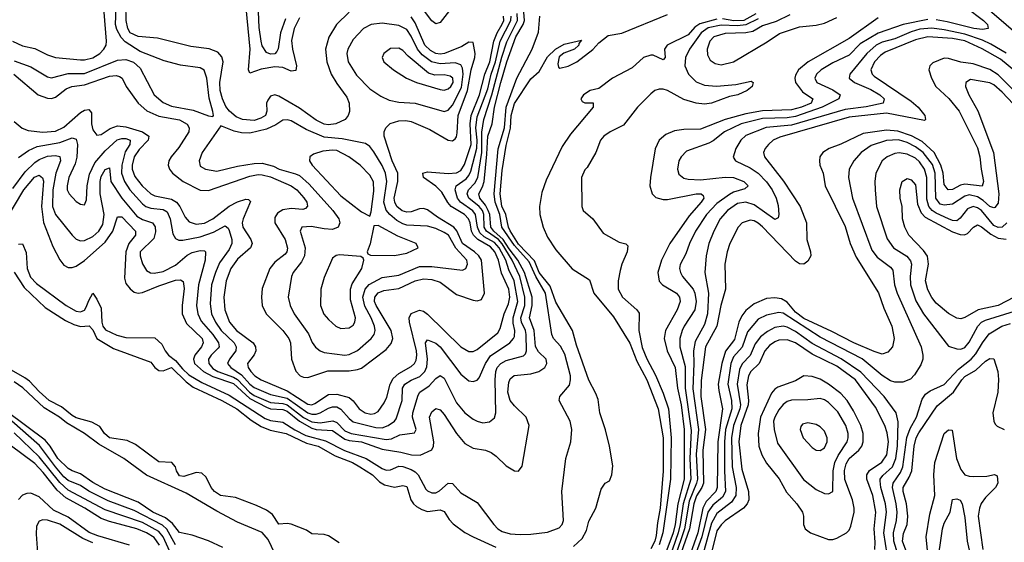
# Model space of a CAD drawing. Header units: inches. Extents: x 990535 to 1117859, y 769386 to 892122.
# Tile 427 of 656: x 1100396 to 1105160, y 796484 to 799013. Entities that reach past the tile are written whole.
import ezdxf

# ---------------------------------------------------------------- set-up
doc = ezdxf.new("R2010")
doc.units = ezdxf.units.IN
doc.header["$MEASUREMENT"] = 0
doc.layers.add('B1709', color=7, linetype='Continuous')

msp = doc.modelspace()

# ---------------------------------------------------------------- linework, layer by layer
at = {"layer": 'B1709', "color": 5}
for points, elevation in [([(1105177.5, 799602.5), (1105143.8, 799576.3), (1105124.7, 799550), (1105119.4, 799530), (1105138.2, 799470), (1105137.3, 799450), (1105123.8, 799430), (1105077.1, 799402.9), (1105056.3, 799383.7), (1104993.9, 799210), (1104990.8, 799190), (1105001.5, 799150), (1105030.6, 799110.6), (1105308.7, 798870)], 2660), ([(1100361.7, 798910), (1100410, 798886.8), (1100470, 798874.2), (1100530, 798843.8), (1100570, 798831.1), (1100690, 798818.5), (1100710, 798818.6), (1100750, 798828.8), (1100783.8, 798850), (1100803.9, 798870), (1100815, 798890), (1100816.4, 798910), (1100804.5, 799050), (1100782.6, 799130), (1100773.3, 799213.3), (1100767.7, 799227.7), (1100757.2, 799237.2), (1100750, 799240.9), (1100730, 799233.6), (1100683.6, 799196.4), (1100658, 799182), (1100530, 799142.7), (1100430, 799138.6), (1100296.7, 799143.3)], 2760), ([(1101990, 799049.3), (1101928.8, 798990), (1101891.7, 798928.3), (1101876.5, 798870), (1101882.6, 798810), (1101904, 798750), (1101930, 798704), (1101978.9, 798638.9), (1101990.7, 798610), (1101991.7, 798568.3), (1101986.1, 798550), (1101971, 798530), (1101925.3, 798510), (1101890, 798505.2), (1101870, 798507.8), (1101830, 798527.6), (1101750, 798585.9), (1101650, 798643), (1101630, 798649.9), (1101610, 798643.4), (1101596.3, 798623.7), (1101590.8, 798609.2), (1101591.6, 798570), (1101585, 798550), (1101563.7, 798536.3), (1101530, 798526), (1101473.7, 798530), (1101443.1, 798543.1), (1101410.7, 798570), (1101394, 798594), (1101377.9, 798630), (1101366.9, 798670), (1101363.9, 798710), (1101380.1, 798810), (1101374, 798834), (1101355.4, 798855.4), (1101312.3, 798872.3), (1101223.7, 798883.7), (1101063.4, 798923.4), (1100970, 798932.4), (1100931.2, 798950), (1100919, 798970), (1100911.3, 799010), (1100910.6, 799090)], 2720), ([(1101682.2, 799017.8), (1101658.8, 798950), (1101647.4, 798872.6), (1101640.8, 798859.2), (1101630, 798848.1), (1101610, 798846.6), (1101590, 798854.4), (1101570, 798887.1), (1101564.6, 798910), (1101555.7, 798975.7), (1101548.2, 799130)], 2660), ([(1102487.4, 799072.6), (1102430, 798999.9), (1102410, 798994.1), (1102390, 799008.6), (1102310, 799115.5)], 2680), ([(1100330, 798046.2), (1100416.7, 798190), (1100468, 798252), (1100490, 798260.5), (1100507.4, 798247.4), (1100511.4, 798231.4), (1100501.4, 798110), (1100511.8, 798031.8), (1100556.4, 797916.4), (1100590, 797851.3), (1100610, 797825.9), (1100630, 797813.9), (1100650, 797813.3), (1100670, 797819.9), (1100710, 797847.8), (1100810, 797936.5), (1100846.8, 797990), (1100870, 798058.5), (1100890, 798059.1), (1100957.2, 797990), (1100956.6, 797970), (1100924.5, 797930), (1100909.2, 797890), (1100902.9, 797762.9), (1100910, 797736.5), (1100930, 797711.6), (1100950, 797695.5), (1100970, 797689.6), (1100990, 797692.8), (1101070, 797725.9), (1101150, 797752.1), (1101174.7, 797754.7), (1101186.9, 797746.9), (1101191.7, 797711.7), (1101182.1, 797630), (1101182.2, 797590), (1101203.2, 797543.2), (1101279.3, 797470), (1101284.5, 797450), (1101276.6, 797430), (1101244.2, 797390), (1101236.5, 797370), (1101241.8, 797350), (1101286.3, 797310), (1101330, 797285.8), (1101430, 797253.2), (1101510, 797179.7), (1101590, 797137.6), (1101610, 797129.9), (1101670, 797127.3), (1101690, 797119.1), (1101749.6, 797070), (1101810, 797036), (1101830, 797030.2), (1101910, 797025.9), (1101970, 796984.1), (1101990, 796977), (1102050.9, 796970.9), (1102150, 796934.9), (1102241.1, 796921.1), (1102292.2, 796907.8), (1102334.4, 796905.6), (1102390, 796932.4), (1102398.5, 796950), (1102400.1, 796970), (1102379.6, 797090), (1102390, 797115), (1102410, 797131.1), (1102430, 797125.5), (1102450, 797102.7), (1102509.1, 797010), (1102550, 796963), (1102590, 796940.1), (1102650, 796929.5), (1102678, 796918), (1102701.7, 796901.7), (1102750, 796853.8), (1102790, 796830.3), (1102810, 796828.5), (1102827.2, 796852.8), (1102861.9, 797050), (1102847.6, 797090), (1102790, 797144.3), (1102769.5, 797170), (1102758.9, 797210), (1102762.9, 797257.1), (1102770, 797275.2), (1102788.6, 797291.4), (1102870, 797299.7), (1102908.7, 797310), (1102936.4, 797330), (1102947, 797350), (1102943.2, 797370), (1102906.5, 797406.5), (1102891.2, 797431.2), (1102886.3, 797510), (1102862.8, 797570), (1102875.7, 797630), (1102876.6, 797670), (1102838.4, 797790), (1102806.2, 797850), (1102764.2, 797904.2), (1102735.8, 797950), (1102690.7, 797990), (1102675.9, 798010), (1102670.5, 798070), (1102663.7, 798090), (1102650, 798115.8), (1102622.4, 798150), (1102617.7, 798170), (1102635.6, 798204.4), (1102643.1, 798230), (1102657.3, 798362.7), (1102660.8, 798450), (1102682, 798510), (1102693.8, 798590), (1102723.8, 798710), (1102753, 798810), (1102797.5, 798930), (1102832.2, 798990), (1102838.2, 799010), (1102835.8, 799050)], 2620), ([(1100363.3, 798196.7), (1100423.2, 798276.8), (1100470, 798322.9), (1100490, 798337.1), (1100530, 798353), (1100570, 798355.5), (1100590, 798350.6), (1100594.1, 798330), (1100571.7, 798270), (1100557.1, 798190), (1100555.6, 798110), (1100570, 798071), (1100650, 797971.1), (1100670, 797951.8), (1100690, 797943.5), (1100710, 797944.7), (1100750, 797963.7), (1100778.5, 797990), (1100798.3, 798021.7), (1100805.4, 798070), (1100785.6, 798170), (1100785, 798230), (1100790, 798253.8), (1100810, 798288.4), (1100830, 798296.9), (1100838, 798230), (1100890.2, 798150.2), (1100963, 798063), (1100990, 798046.6), (1101038.2, 798030), (1101051.7, 798011.7), (1101054, 797986), (1101045.2, 797954.8), (1100979.8, 797890), (1100978.5, 797870), (1100990, 797832.2), (1101010, 797800.2), (1101028.8, 797788.8), (1101047, 797787), (1101090, 797795.1), (1101150, 797825.5), (1101206.3, 797873.7), (1101230, 797887.3), (1101270, 797896.5), (1101290, 797894.6), (1101295.5, 797890), (1101293.8, 797850), (1101261.2, 797730), (1101251.8, 797630), (1101257.9, 797590), (1101274, 797554), (1101330.3, 797490), (1101357.9, 797450), (1101360.7, 797430), (1101356.9, 797423.1), (1101322.9, 797390), (1101310.4, 797370), (1101310.8, 797350), (1101330, 797324.9), (1101354.2, 797310), (1101430, 797284.1), (1101450, 797272.8), (1101507.5, 797210), (1101530, 797195.3), (1101610, 797160.6), (1101670, 797156), (1101690, 797148.8), (1101770, 797087.8), (1101810, 797066.7), (1101850, 797062.4), (1101912, 797072), (1101930, 797063.9), (1101970, 797024.3), (1102000.2, 797010), (1102170, 796981.5), (1102194.5, 796985.5), (1102235.9, 797004.1), (1102306.1, 797013.9), (1102314.5, 797030), (1102296.7, 797090), (1102298, 797110), (1102323.7, 797196.3), (1102331.7, 797210), (1102377.8, 797242.2), (1102410, 797276.6), (1102430, 797291), (1102450, 797278.2), (1102510, 797159.7), (1102550, 797110.1), (1102590, 797079.8), (1102610, 797070.2), (1102637, 797063), (1102670, 797067.2), (1102693.4, 797086.6), (1102699.5, 797110), (1102696.2, 797270), (1102699.8, 797310), (1102706.5, 797330), (1102724.6, 797350), (1102750, 797363.9), (1102833.7, 797386.3), (1102843.6, 797396.4), (1102847.7, 797410), (1102847.3, 797490), (1102843.6, 797510), (1102824.1, 797550), (1102821.3, 797570), (1102840.2, 797630), (1102840.7, 797670), (1102816.6, 797770), (1102778.5, 797850), (1102730, 797929), (1102712.2, 797950), (1102654.3, 797990), (1102644.3, 798010), (1102642, 798070), (1102635, 798090), (1102619.3, 798110), (1102569.4, 798150), (1102561.5, 798170), (1102568.3, 798190), (1102598.4, 798221.6), (1102612.6, 798250), (1102632.7, 798370), (1102631.6, 798468.4), (1102642, 798530), (1102680.8, 798650), (1102728.6, 798831.4), (1102753.5, 798906.5), (1102804.7, 799010), (1102803.5, 799043.5)], 2640), ([(1100370, 798814.6), (1100450, 798785.1), (1100530, 798736.1), (1100550, 798732.1), (1100630, 798753.5), (1100710, 798752.2), (1100870, 798817.8), (1100910, 798821.2), (1100947.1, 798807.1), (1100979.4, 798779.4), (1101046.6, 798650), (1101090, 798612.4), (1101130, 798594.9), (1101236.1, 798576.1), (1101310, 798547.5), (1101330, 798544.4), (1101333.5, 798550), (1101330.7, 798569.3), (1101313.1, 798633.1), (1101302.5, 798730), (1101289.1, 798769.1), (1101270, 798780.4), (1101173.9, 798793.9), (1101094.6, 798814.6), (1100979.6, 798859.6), (1100906.5, 798906.5), (1100887.6, 798927.6), (1100866.1, 798966.1), (1100860.2, 798990), (1100863.5, 799070)], 2740), ([(1101750, 799022.1), (1101724.4, 798970), (1101712, 798912), (1101716.1, 798870), (1101734.9, 798790), (1101732.6, 798767.4), (1101710, 798764.5), (1101670, 798782.1), (1101630, 798784.8), (1101565.4, 798774.6), (1101510, 798754.2), (1101502.7, 798770), (1101511.7, 798870), (1101492.1, 799070)], 2680), ([(1103076.1, 796463.9), (1103117.8, 796502.2), (1103138, 796542), (1103150, 796586), (1103183.7, 796650), (1103210, 796742), (1103228.9, 796771.1), (1103250, 796782), (1103261.2, 796810), (1103266, 796854), (1103250, 796948.7), (1103230, 797029), (1103203.5, 797110), (1103194.7, 797174.7), (1103184.7, 797204.7), (1103150, 797269), (1103090, 797439), (1103070.9, 797510), (1102990, 797646.5), (1102963.6, 797723.6), (1102910, 797789.9), (1102887, 797847), (1102810, 797926.8), (1102770, 797991.9), (1102760.8, 798010), (1102749.1, 798070), (1102729.4, 798110.6), (1102721.2, 798170), (1102730, 798283.1), (1102750, 798403.9), (1102771.7, 798488.3), (1102774.1, 798550), (1102790, 798607.3), (1102870, 798726.7), (1102910, 798763), (1102950, 798833.8), (1102988.7, 798870), (1103030, 798894.4), (1103114, 798914), (1103101.6, 798898.4), (1103101.6, 798890), (1103080.4, 798870), (1103029, 798851), (1103006.4, 798833.6), (1103000.3, 798800.3), (1103003.7, 798783.7), (1103010, 798778.3), (1103050, 798788.4), (1103091.6, 798810), (1103170, 798868.3), (1103198.5, 798901.5), (1103243, 798937), (1103310, 798948.3), (1103530, 799038.9)], 2560), ([(1104122.8, 799037.2), (1104055.9, 799004.1), (1103990, 798984.3), (1103943.7, 798956.3), (1103910, 798949.6), (1103810, 798946.6), (1103755.4, 798930), (1103735.8, 798910), (1103722.1, 798870), (1103723.7, 798843.7), (1103737.9, 798817.9), (1103761.5, 798801.5), (1103790, 798795.4), (1103850, 798808.7), (1104013.6, 798906.4), (1104072.8, 798947.2), (1104170, 798978.9), (1104250, 798986.8), (1104290, 798997.2), (1104350, 799024.6)], 2620), ([(1103958.7, 799041.3), (1103900.2, 799010), (1103852, 799008), (1103796.9, 799016.9)], 2560), ([(1104973.8, 799073.8), (1105059.8, 799010), (1105079.2, 798990), (1105081.7, 798970), (1105054.5, 798965.5), (1105013.6, 798970), (1104883.7, 799003.7), (1104830, 799013.4)], 2640), ([(1100367.9, 798750), (1100485.5, 798650), (1100530, 798632.9), (1100550, 798632.5), (1100570, 798639.1), (1100621.1, 798678.9), (1100649.2, 798690.8), (1100710, 798697.5), (1100830, 798739.6), (1100862.5, 798742.5), (1100878.7, 798738.7), (1100891.6, 798730), (1100912.1, 798690), (1100969.6, 798610), (1101012, 798572), (1101070, 798546.6), (1101170, 798528.2), (1101207.2, 798507.2), (1101215.7, 798490), (1101213.9, 798470), (1101165.8, 798394.2), (1101129.5, 798350), (1101117.5, 798330), (1101115.1, 798310), (1101121.4, 798290), (1101136, 798270), (1101187.6, 798230), (1101270, 798188.9), (1101310, 798186.3), (1101510, 798256.5), (1101550, 798264.4), (1101570, 798263), (1101610, 798252.5), (1101709.2, 798209.2), (1101736.8, 798190), (1101771.8, 798151.8), (1101785.6, 798130), (1101789.4, 798110.6), (1101779.8, 798100.2), (1101765.7, 798094.3), (1101710, 798099.2), (1101670, 798093), (1101643.2, 798076.8), (1101630, 798055.4), (1101630.1, 798030), (1101681.1, 797950), (1101692.8, 797907.2), (1101689.6, 797890), (1101681.2, 797878.8), (1101630, 797840.4), (1101607.2, 797810), (1101570, 797712.3), (1101566.1, 797670), (1101569.6, 797629.6), (1101588.8, 797590), (1101669.2, 797509.2), (1101698.9, 797470), (1101706.2, 797450), (1101711.5, 797370), (1101732.6, 797312.6), (1101753.6, 797290), (1101770, 797282.9), (1101790, 797282.4), (1101886.4, 797313.6), (1101990, 797314.1), (1102030, 797319.9), (1102050, 797327.4), (1102170, 797417.1), (1102194.4, 797445.6), (1102202.5, 797470), (1102193.9, 797510), (1102121.2, 797630), (1102113.8, 797650), (1102114.5, 797670), (1102130, 797691.2), (1102157.8, 797702.2), (1102230, 797713.2), (1102310.2, 797749.8), (1102350, 797759.9), (1102390, 797755.5), (1102430, 797743.5), (1102510, 797684.1), (1102590, 797655.9), (1102610, 797652.2), (1102630, 797659.7), (1102644.7, 797690), (1102630, 797850), (1102618.1, 797870), (1102596.6, 797890), (1102538.3, 797930), (1102512, 797992), (1102497.1, 798010), (1102417.4, 798057.4), (1102370, 798092.6), (1102350, 798099.3), (1102330, 798097.5), (1102290, 798083.6), (1102270, 798081.4), (1102247.6, 798087.6), (1102221, 798110), (1102210.6, 798130), (1102208.2, 798150), (1102225.7, 798230), (1102226.6, 798270), (1102198.8, 798330), (1102159.8, 798450), (1102160.1, 798470), (1102167.5, 798490), (1102189, 798511), (1102230, 798523.9), (1102264.9, 798524.9), (1102290, 798520.1), (1102381.3, 798481.3), (1102470, 798430.1), (1102490, 798426.9), (1102502.9, 798437.1), (1102510, 798445.8), (1102513.6, 798466.4), (1102518, 798550), (1102563, 798670), (1102580.7, 798770), (1102599.2, 798830), (1102599.9, 798850), (1102590, 798902.7), (1102570, 798904.7), (1102535.8, 798884.2), (1102451.1, 798850), (1102430, 798846.7), (1102410, 798849.5), (1102383.8, 798863.8), (1102357.1, 798890), (1102310, 798998.9), (1102290, 799026.5)], 2720), ([(1100370, 798520.8), (1100408.6, 798488.6), (1100437.4, 798477.4), (1100508.4, 798468.4), (1100570, 798473.2), (1100610, 798493.5), (1100690, 798564.4), (1100710, 798575.3), (1100730, 798578.7), (1100743, 798563), (1100744.4, 798510), (1100750, 798480.3), (1100770, 798455.2), (1100790, 798457.2), (1100833.5, 798486.5), (1100870, 798499.9), (1100910, 798494.7), (1100990.1, 798470), (1101020.3, 798450), (1101017.3, 798430), (1100974.2, 798385.8), (1100950.9, 798350), (1100941, 798310), (1100941, 798290), (1100953.7, 798253.7), (1100989.4, 798209.4), (1101030.8, 798170.8), (1101050, 798160.7), (1101130, 798144.2), (1101154.2, 798130), (1101171.4, 798110), (1101197.1, 798057.1), (1101215.7, 798035.7), (1101250, 798023.4), (1101290, 798029.1), (1101330, 798050.4), (1101409.8, 798110.2), (1101450, 798131.4), (1101490, 798145.3), (1101503.1, 798143.1), (1101513, 798133), (1101477, 798050), (1101473.5, 798030), (1101476.6, 798010), (1101515.1, 797950), (1101521.1, 797930), (1101512.8, 797910), (1101450, 797854.7), (1101417.2, 797810), (1101394.7, 797750), (1101384.3, 797670), (1101389.4, 797610), (1101411.3, 797550), (1101445.9, 797510), (1101526.7, 797450), (1101537.8, 797430), (1101538.5, 797410), (1101530, 797390.9), (1101498.4, 797350), (1101502.1, 797330), (1101515.4, 797310), (1101533.8, 797290), (1101564.3, 797270), (1101690, 797217.5), (1101790, 797152), (1101810, 797150.1), (1101824, 797156), (1101890, 797199), (1101930, 797201.6), (1101990, 797185.1), (1102009.3, 797169.3), (1102038.7, 797130), (1102068.3, 797110), (1102094.9, 797105.1), (1102113, 797107), (1102130, 797117.7), (1102160.4, 797159.6), (1102172.8, 797187.2), (1102189.6, 797250), (1102203.7, 797276.3), (1102230, 797301.1), (1102290, 797335.1), (1102306.7, 797350), (1102314.7, 797365.3), (1102318.5, 797390), (1102316.1, 797410), (1102282, 797550), (1102281.3, 797570), (1102290, 797592), (1102330, 797607.7), (1102350, 797603.4), (1102370, 797588.9), (1102530, 797430.7), (1102570, 797408.2), (1102590, 797407), (1102610, 797416.8), (1102710, 797498.5), (1102721.2, 797518.8), (1102739.6, 797590), (1102761.5, 797638.5), (1102767.6, 797670), (1102762.2, 797710), (1102727, 797787), (1102713.5, 797850), (1102695.8, 797890), (1102674.6, 797914.6), (1102613.6, 797950), (1102591.4, 797970), (1102582.1, 797990), (1102575.4, 798030), (1102567.1, 798050), (1102548.1, 798070), (1102484, 798110), (1102468.3, 798128.3), (1102439.2, 798179.2), (1102410, 798207.4), (1102350, 798249.1), (1102346.2, 798270), (1102370, 798276.4), (1102469.8, 798269.8), (1102510, 798272.1), (1102530, 798284), (1102548.2, 798311.8), (1102581.5, 798410), (1102575.4, 798510), (1102581, 798550), (1102620.6, 798650), (1102646.4, 798750), (1102671.8, 798810), (1102690, 798910), (1102706.8, 798950), (1102731.4, 798991.4), (1102738.8, 799010), (1102737.8, 799030)], 2680), ([(1100390, 798346), (1100439.3, 798380.7), (1100480.3, 798399.7), (1100590, 798418.7), (1100650, 798441.2), (1100670, 798435.8), (1100675.6, 798410), (1100672.7, 798347.3), (1100664.2, 798315.8), (1100633.7, 798250), (1100625.5, 798210), (1100626.1, 798190), (1100635.2, 798170), (1100670, 798133.8), (1100690, 798120.9), (1100710, 798117.1), (1100718.8, 798141.2), (1100723.5, 798210), (1100734.1, 798265.9), (1100759.6, 798320.4), (1100810, 798379.1), (1100867.7, 798432.3), (1100890, 798438.6), (1100910, 798438.5), (1100930, 798430.5), (1100928.8, 798410), (1100906.8, 798373.2), (1100890.5, 798310), (1100889.3, 798270), (1100902.8, 798230), (1100929.7, 798190), (1100990, 798123), (1101006.7, 798110), (1101030, 798101.7), (1101090, 798094.9), (1101110, 798082.7), (1101124.5, 798050), (1101137.5, 797977.5), (1101150, 797954), (1101166, 797946), (1101185.6, 797945.6), (1101270, 797962.3), (1101334.6, 797985.4), (1101390, 798016), (1101404.7, 798004.7), (1101410, 797993.4), (1101422, 797950), (1101422.8, 797930), (1101410, 797901.6), (1101362.6, 797837.4), (1101343, 797790), (1101324.4, 797730), (1101318, 797638), (1101325, 797590), (1101343.6, 797550), (1101370.7, 797510), (1101434.5, 797450), (1101444.1, 797430), (1101441.5, 797410), (1101411, 797370), (1101402.5, 797350), (1101417.2, 797330), (1101470, 797295.4), (1101510, 797248.9), (1101530, 797232.9), (1101610, 797199.6), (1101690, 797181.3), (1101790, 797110.2), (1101810, 797104.1), (1101830, 797104.1), (1101850, 797110), (1101890, 797133.9), (1101910, 797140.6), (1101930, 797139.4), (1101950, 797129.2), (1101990, 797082.8), (1102010, 797067.6), (1102119.9, 797039.9), (1102150, 797037.8), (1102179, 797050), (1102209.9, 797070), (1102218.2, 797081.8), (1102246.4, 797170), (1102248.9, 797230), (1102260.4, 797250), (1102290, 797269), (1102333, 797287), (1102356.7, 797310), (1102365.9, 797334.1), (1102369, 797370), (1102359.9, 797450), (1102370, 797464.1), (1102410, 797447.1), (1102430, 797429.6), (1102530, 797297.8), (1102570, 797265.6), (1102590, 797261.6), (1102610, 797268.2), (1102619.5, 797280.5), (1102649.9, 797350), (1102673.7, 797386.3), (1102767.5, 797450), (1102786.2, 797470), (1102790, 797480.3), (1102792.1, 797510), (1102784.2, 797544.2), (1102783.7, 797570), (1102806.2, 797650), (1102789.2, 797750), (1102762.6, 797802.6), (1102748.1, 797850), (1102715.9, 797910), (1102694.4, 797934.4), (1102643.3, 797963.3), (1102622.5, 797982.5), (1102611.4, 798010), (1102602.3, 798070), (1102588.2, 798088.2), (1102529.6, 798130), (1102514.5, 798150), (1102502.8, 798190), (1102507.7, 798210), (1102556.6, 798243.4), (1102570, 798259.4), (1102579.4, 798280.6), (1102608, 798392), (1102609.5, 798430), (1102603.7, 798490), (1102610, 798543.3), (1102660.6, 798679.4), (1102677, 798750), (1102698.2, 798810), (1102720.6, 798910), (1102773.1, 799010), (1102773.7, 799030)], 2660), ([(1100390, 797926.9), (1100410, 797928.6), (1100427.1, 797887.1), (1100431.7, 797810), (1100447.9, 797767.9), (1100477.4, 797737.4), (1100621.8, 797630), (1100670, 797602.6), (1100690, 797599.3), (1100697.8, 797602.2), (1100710, 797608.2), (1100718.6, 797621.4), (1100730, 797654.9), (1100750, 797690.4), (1100770, 797661.4), (1100790, 797616.8), (1100793, 797550), (1100798.5, 797530), (1100811.8, 797511.8), (1100866.1, 797486.1), (1100910, 797475.2), (1101050, 797473.4), (1101083.8, 797443.8), (1101100.8, 797410), (1101116.6, 797390), (1101150, 797364.5), (1101183.8, 797323.8), (1101215.3, 797295.3), (1101277.3, 797257.3), (1101410, 797196), (1101583.8, 797083.8), (1101610, 797074.3), (1101670, 797066.2), (1101727.9, 797027.9), (1101781, 797001), (1101875.8, 796975.8), (1101968.4, 796928.4), (1102072.8, 796890), (1102150, 796841), (1102170, 796833.3), (1102190, 796835), (1102230, 796852.7), (1102250, 796851.4), (1102290, 796835.8), (1102310, 796824.5), (1102323.9, 796810), (1102361.8, 796741.8), (1102370, 796732.7), (1102390, 796723.4), (1102410, 796723.8), (1102427.5, 796732.5), (1102470, 796771), (1102490, 796768.7), (1102530, 796724.4), (1102610, 796676.1), (1102690.1, 796570), (1102709.5, 796549.5), (1102730, 796537.2), (1102770, 796525.5), (1102817.4, 796522.6), (1102870, 796523.6), (1102950, 796533.9), (1103006.5, 796553.5), (1103021.4, 796570), (1103027.3, 796590), (1103019.1, 796730), (1103038.7, 796890), (1103062.5, 796970), (1103068.5, 797030), (1103059.7, 797070), (1103006.9, 797170), (1103009.9, 797190), (1103055.8, 797244.2), (1103062.1, 797270), (1103061.3, 797290), (1103034, 797394), (1103012.6, 797432.6), (1102979.1, 797470), (1102971.1, 797490), (1102939.9, 797690), (1102893, 797770), (1102861.8, 797841.8), (1102790, 797920.6), (1102729.8, 798010), (1102718.7, 798070), (1102696.1, 798130), (1102691.6, 798170), (1102712, 798388), (1102741.9, 798490), (1102750.3, 798590), (1102800.9, 798730), (1102875.1, 798870), (1102906.6, 798953.4), (1102913.6, 799030)], 2580), ([(1103770, 799016.6), (1103686.8, 798993.2), (1103663.4, 798976.6), (1103630, 798940.2), (1103529, 798890), (1103515.6, 798870), (1103518.7, 798830), (1103510, 798818.4), (1103461.1, 798841.1), (1103450, 798842.4), (1103414.9, 798830), (1103359.1, 798780.9), (1103264.9, 798730), (1103199, 798681), (1103156, 798670), (1103124, 798650), (1103111.3, 798630), (1103118, 798618), (1103130, 798611.3), (1103171.6, 798611.6), (1103171, 798590), (1103060.9, 798459.1), (1103020.3, 798399.7), (1102943.6, 798236.4), (1102922.8, 798177.2), (1102911.4, 798110), (1102912.2, 798070), (1102928.7, 798010), (1102950, 797960.9), (1102990, 797899.7), (1103070, 797807.1), (1103153.7, 797753.7), (1103173.5, 797690), (1103270, 797576.1), (1103348.2, 797448.2), (1103381.6, 797361.6), (1103430.1, 797270), (1103484.9, 797130), (1103509.7, 796990), (1103510, 796829), (1103495.3, 796650), (1103481.9, 796578.1), (1103476.4, 796516.4), (1103469.8, 796490), (1103450, 796452.2)], 2560), ([(1103970, 799018.1), (1103910, 798987.9), (1103870, 798983.3), (1103790, 798987.5), (1103726.7, 798973.3), (1103692.8, 798950), (1103636.7, 798870), (1103617.4, 798830), (1103614.1, 798790), (1103632.7, 798750), (1103670, 798712.9), (1103710, 798696.1), (1103768.1, 798691.9), (1103860.6, 798699.4), (1103935.2, 798715.2), (1103944.9, 798710), (1103941.1, 798690), (1103916.5, 798670), (1103870.3, 798650), (1103830, 798641.1), (1103744, 798610), (1103710, 798604.4), (1103670, 798609.3), (1103610, 798626.8), (1103530, 798671.1), (1103510, 798677.7), (1103490, 798677.3), (1103470.1, 798669.9), (1103450, 798655.2), (1103385.4, 798590), (1103317.8, 798502.2), (1103253.1, 798470), (1103223.2, 798450), (1103207.1, 798430), (1103183.7, 798370), (1103142.4, 798297.6), (1103130, 798286), (1103114.9, 798250), (1103115.8, 798110), (1103122.4, 798090), (1103170, 798050.4), (1103220.1, 797980.1), (1103297.4, 797937.4), (1103328.7, 797928.7), (1103338.2, 797918.2), (1103335.3, 797890), (1103309.7, 797830.3), (1103301.1, 797798.9), (1103291.9, 797750), (1103292.7, 797710), (1103312.8, 797670), (1103382.3, 797610), (1103393.5, 797593.5), (1103391.3, 797510), (1103407.7, 797427.7), (1103430, 797372.8), (1103473.2, 797293.2), (1103510, 797205.4), (1103535.2, 797130), (1103548, 796990), (1103545.4, 796790), (1103507.7, 796530), (1103490, 796472.4)], 2580), ([(1104550, 799022.4), (1104410, 798921.8), (1104210.9, 798809.1), (1104165.1, 798770), (1104150, 798744.7), (1104146.7, 798730), (1104149.7, 798710), (1104183.7, 798663.7), (1104233.1, 798630), (1104225.1, 798610), (1104178.3, 798590), (1104130, 798577.4), (1103990, 798573), (1103910, 798557.5), (1103809.5, 798530.5), (1103690, 798483.3), (1103610, 798481.8), (1103564, 798476), (1103521.9, 798458.1), (1103490.1, 798429.9), (1103471, 798389), (1103448.2, 798250), (1103444.8, 798210), (1103456.2, 798170), (1103473.6, 798153.6), (1103510, 798143.6), (1103530, 798143.8), (1103670, 798170.1), (1103693, 798170), (1103703.2, 798163.2), (1103706.6, 798150), (1103694.1, 798130), (1103635.7, 798064.3), (1103541.3, 797930), (1103502.1, 797850), (1103483.8, 797790), (1103490, 797748.2), (1103506.5, 797730), (1103573.8, 797690), (1103589.1, 797670), (1103591.4, 797650), (1103578.1, 797610), (1103521.1, 797510), (1103515.3, 797470), (1103529.1, 797410), (1103567.1, 797330), (1103578.4, 797230), (1103597.5, 797150), (1103611.1, 797030), (1103610.7, 796790), (1103580.2, 796670), (1103567.7, 796570), (1103557.8, 796530), (1103518.3, 796421.7)], 2620), ([(1104790, 799014.9), (1104670.2, 798990), (1104550, 798948.9), (1104463.5, 798896.5), (1104410, 798842.1), (1104330, 798804.2), (1104275, 798770), (1104251.6, 798750), (1104243.2, 798730), (1104252.6, 798710), (1104330, 798673.7), (1104366, 798650), (1104359.3, 798630), (1104279.3, 798590), (1104150, 798545), (1104110, 798538.2), (1103990, 798535.4), (1103887.5, 798510), (1103806.6, 798470), (1103752.3, 798427.7), (1103730, 798415.5), (1103623.3, 798376.7), (1103596.3, 798350), (1103585.2, 798330), (1103578.5, 798290), (1103585.9, 798265.9), (1103610, 798247.1), (1103630, 798241.1), (1103690, 798238.6), (1103810, 798251.7), (1103849.9, 798250.1), (1103899.4, 798230), (1103921.6, 798210), (1103905.2, 798194.8), (1103850, 798178.3), (1103830, 798167.5), (1103770, 798123.1), (1103718.7, 798070), (1103665.5, 797990), (1103636.8, 797930), (1103619.6, 797880.4), (1103591.6, 797828.4), (1103588.6, 797810), (1103592.9, 797790), (1103603.4, 797770), (1103654.6, 797710), (1103663.6, 797690), (1103669.7, 797650), (1103663, 797610), (1103611.3, 797530), (1103601.1, 797510), (1103590.5, 797470), (1103590.8, 797430), (1103615.4, 797335.4), (1103615.6, 797230), (1103645.8, 797025.8), (1103638.1, 796890), (1103643, 796790), (1103607.1, 796670), (1103592.7, 796570), (1103582.4, 796530), (1103527.6, 796372.4)], 2640), ([(1105170, 798852), (1105095.7, 798895.7), (1105054.1, 798914.1), (1104970, 798942.8), (1104870, 798964.4), (1104810, 798972.6), (1104752.4, 798967.6), (1104710, 798954.5), (1104630, 798920.4), (1104570, 798904.9), (1104541, 798890), (1104495.1, 798850), (1104412.7, 798750), (1104409.1, 798730), (1104435, 798710), (1104515, 798675), (1104557.5, 798650), (1104579.5, 798630), (1104574.2, 798610), (1104491.7, 798591.7), (1104390, 798579.3), (1104130, 798503.2), (1104008.5, 798491.5), (1103910, 798452.2), (1103885.1, 798430), (1103862.1, 798390), (1103848.7, 798348.7), (1103860.2, 798330), (1103930, 798296), (1103968.8, 798270), (1104009.2, 798229.2), (1104036.4, 798190), (1104056.1, 798150), (1104065.9, 798114.1), (1104069.3, 798070), (1104065.9, 798054.1), (1104050, 798046.2), (1103950, 798117.8), (1103910, 798130.2), (1103870, 798124.4), (1103820.4, 798090), (1103786.1, 798050), (1103754.9, 797990), (1103731.1, 797930), (1103717.7, 797870), (1103711, 797790), (1103729.5, 797689.5), (1103724.8, 797590), (1103710, 797538.5), (1103663.9, 797456.1), (1103655.7, 797410), (1103658.6, 797350), (1103653.4, 797226.6), (1103680.6, 797030), (1103668.7, 796910), (1103675.2, 796790), (1103671.5, 796770), (1103636.3, 796683.7), (1103613, 796550), (1103565.5, 796410)], 2660), ([(1105262.1, 798722.1), (1105142.5, 798822.5), (1105052.9, 798872.9), (1104970, 798910.5), (1104910, 798921.7), (1104790, 798929.7), (1104730, 798915.6), (1104583.7, 798856.3), (1104560.5, 798839.5), (1104532.5, 798810), (1104514.9, 798770), (1104520.6, 798750), (1104530, 798740.8), (1104710, 798619.4), (1104743.3, 798590), (1104775.4, 798550), (1104779.7, 798530), (1104775, 798525), (1104590, 798560.8), (1104410, 798541.3), (1104075, 798445), (1104042.7, 798430), (1104019.8, 798410), (1104002.7, 798390), (1103994.5, 798370), (1103999.8, 798350), (1104091.9, 798231.9), (1104173, 798110), (1104203.4, 798030), (1104204.2, 797950), (1104222.3, 797890), (1104223.7, 797870), (1104210, 797844.1), (1104190, 797830.5), (1104170, 797832.2), (1104150, 797845.3), (1103990, 798011.3), (1103970, 798028.8), (1103950, 798039.4), (1103930, 798043.4), (1103892.6, 798030), (1103872.4, 798010), (1103832.7, 797930), (1103819.8, 797890), (1103808.6, 797830), (1103810.9, 797710), (1103788.7, 797630), (1103769.8, 797530), (1103714.5, 797430), (1103693, 797267), (1103692.7, 797190), (1103714.3, 797030), (1103701.9, 796930), (1103704.4, 796770), (1103697.3, 796750), (1103671.3, 796708.7), (1103657.5, 796670), (1103636.6, 796550), (1103595.2, 796430)], 2680), ([(1105210, 798666.7), (1105130, 798746.8), (1105090, 798772.9), (1105010, 798799.3), (1104950, 798807.3), (1104890, 798825.4), (1104870, 798827.1), (1104815.2, 798804.8), (1104799.2, 798790), (1104795.2, 798770), (1104807.6, 798730), (1104828.4, 798690), (1104891.2, 798631.2), (1104941.9, 798570), (1105030, 798393.5), (1105042.6, 798350), (1105047.6, 798290), (1105059.4, 798230), (1105052.6, 798207.4), (1104970, 798217.5), (1104948.1, 798211.9), (1104910, 798191.2), (1104889.4, 798189.4), (1104870, 798216), (1104864.1, 798270), (1104853.5, 798310), (1104820.7, 798370), (1104763.7, 798423.7), (1104711, 798451), (1104645.8, 798474.2), (1104590, 798479.5), (1104478, 798462), (1104370, 798411.1), (1104312.6, 798390), (1104282.9, 798370), (1104268.4, 798350), (1104265.6, 798330), (1104268.2, 798310), (1104283.8, 798270), (1104293.1, 798210), (1104390, 798012.3), (1104415, 797930), (1104443.9, 797863.9), (1104551.9, 797691.9), (1104577.2, 797617.2), (1104615.9, 797530), (1104626.7, 797470), (1104618.9, 797430), (1104596.4, 797403.6), (1104570, 797395.4), (1104530, 797408), (1104432.2, 797450), (1104325.1, 797505.1), (1104190, 797567.1), (1104150, 797598.6), (1104110, 797646.1), (1104082.4, 797662.4), (1104050, 797667.1), (1104010, 797664.4), (1103950, 797638.2), (1103910, 797606.4), (1103890, 797580.2), (1103876.5, 797550), (1103854.8, 797465.2), (1103811.3, 797408.7), (1103792.8, 797350), (1103776.1, 797250), (1103778.3, 797218.3), (1103797, 797130), (1103773.8, 796970), (1103770.4, 796750), (1103764.1, 796730), (1103718.2, 796681.8), (1103702.1, 796650), (1103678.1, 796530), (1103641.4, 796430)], 2720), ([(1105230, 798577.7), (1105150, 798663), (1105110, 798697.7), (1105090, 798708.5), (1104996.4, 798723.6), (1104973.8, 798710), (1104972, 798690), (1104988.9, 798650), (1105032, 798572), (1105108.7, 798370), (1105133.8, 798170), (1105130, 798125.3), (1105114.9, 798105.1), (1105110, 798102.6), (1105090, 798109.9), (1105058.6, 798138.6), (1105030, 798156.4), (1104990, 798165.3), (1104970, 798160.1), (1104910, 798121.2), (1104870, 798116.5), (1104850, 798121.2), (1104828.7, 798150), (1104826.2, 798270), (1104812.6, 798312.6), (1104768.1, 798370), (1104730, 798398.3), (1104690, 798419.4), (1104648.8, 798431.2), (1104590, 798429.3), (1104515.6, 798404.4), (1104467.3, 798370), (1104431.6, 798330), (1104410.1, 798289.9), (1104407.1, 798250), (1104425.8, 798150), (1104518.6, 797898.6), (1104544.8, 797864.8), (1104610, 797815.3), (1104620.5, 797800.5), (1104629.4, 797730), (1104642.1, 797690), (1104758, 797430), (1104766.4, 797390), (1104765.7, 797370), (1104757.1, 797342.9), (1104726, 797294), (1104705.8, 797274.2), (1104670, 797259.4), (1104630, 797258.5), (1104610, 797265), (1104570, 797290.7), (1104472.5, 797372.5), (1104270, 797476.3), (1104090, 797593.6), (1104070, 797596.6), (1104010, 797583.4), (1103970, 797563.4), (1103917.3, 797502.7), (1103891.9, 797428.1), (1103850, 797381.5), (1103837, 797350), (1103822.7, 797250), (1103840.4, 797170), (1103842.3, 797130), (1103811.7, 797030), (1103806.5, 796970), (1103806.1, 796830), (1103811.6, 796730), (1103797.2, 796702.8), (1103750, 796663.9), (1103726.6, 796630), (1103697, 796510), (1103667.7, 796430)], 2740), ([(1105171.9, 798030), (1105150.8, 798009.2), (1105130, 798008), (1105110, 798018.1), (1105050, 798089.6), (1105030, 798103.1), (1105010, 798108.6), (1104982.4, 798097.6), (1104947, 798053), (1104930, 798040.1), (1104910, 798040.9), (1104890, 798048.9), (1104830, 798076.5), (1104810.6, 798090), (1104795.9, 798110), (1104784.9, 798144.9), (1104785.5, 798250), (1104774.9, 798290), (1104750, 798324.7), (1104730, 798342.7), (1104690, 798362.4), (1104651, 798369), (1104630, 798365.6), (1104594, 798350), (1104570.1, 798330), (1104539.2, 798270), (1104533.3, 798230), (1104535.1, 798190), (1104542.6, 798110), (1104593.3, 797953.3), (1104623.7, 797910), (1104688.5, 797868.5), (1104706, 797846), (1104711, 797830), (1104704.7, 797770), (1104706.7, 797730), (1104732.9, 797652.9), (1104770, 797590.1), (1104890, 797432.6), (1104930, 797419.9), (1104950, 797418.9), (1104970, 797427.5), (1104990, 797452.1), (1105031.7, 797530), (1105050, 797549.3), (1105070, 797559.6), (1105210, 797602)], 2760), ([(1105207.6, 797670), (1105130, 797630.6), (1105033.3, 797610), (1104970, 797571.9), (1104950, 797565.8), (1104930, 797568.8), (1104890, 797592), (1104830, 797641.7), (1104809.2, 797669.2), (1104790, 797705.6), (1104779, 797750), (1104794.3, 797830), (1104789.1, 797869.1), (1104770, 797896.8), (1104698.9, 797970), (1104679.5, 798010), (1104668.3, 798050), (1104665.7, 798110), (1104656.8, 798150), (1104654.4, 798190), (1104666.2, 798230), (1104690, 798245), (1104710, 798238.6), (1104730, 798214), (1104740.2, 798120.2), (1104758.5, 798078.5), (1104777.3, 798057.3), (1104910, 797986.1), (1104946.9, 797973.1), (1104967.3, 797972.7), (1104981.7, 797978.3), (1105011.1, 798008.9), (1105030, 798020.2), (1105050, 798011.4), (1105094.6, 797974.6), (1105130, 797956.8), (1105170, 797950.8)], 2780), ([(1100370, 797792.2), (1100417.5, 797717.5), (1100520.3, 797620.3), (1100617.5, 797557.5), (1100657.5, 797537.5), (1100690, 797528), (1100731.6, 797531.6), (1100750, 797512.2), (1100770, 797470), (1100850, 797422.3), (1101030, 797356.6), (1101049.8, 797329.8), (1101070, 797315.7), (1101090, 797313.4), (1101130, 797330.4), (1101201.2, 797261.2), (1101235.7, 797235.7), (1101374.1, 797170), (1101446.4, 797130), (1101515.8, 797075.8), (1101564.4, 797044.4), (1101607.5, 797027.5), (1101686, 797010), (1101784.4, 796964.4), (1101840.2, 796950), (1101921.9, 796901.9), (1102006.5, 796870), (1102042, 796850), (1102103.5, 796810), (1102136.6, 796776.6), (1102161.6, 796761.6), (1102210, 796751), (1102250, 796759.7), (1102270, 796754), (1102288.8, 796690), (1102301.1, 796670), (1102317, 796657), (1102342.2, 796642.2), (1102370, 796633.1), (1102430, 796641.1), (1102450, 796633.5), (1102473.9, 796593.9), (1102494.3, 796574.3), (1102550, 796532.3), (1102590, 796511.3), (1102700.1, 796460.1)], 2560), ([(1104593.5, 796426.5), (1104577.9, 796530), (1104590.4, 796630.4), (1104585.9, 796670), (1104563.1, 796750), (1104558.9, 796781.1), (1104559.6, 796790), (1104572.5, 796807.5), (1104618.8, 796850), (1104635.7, 796890), (1104643.4, 796950), (1104646.5, 797066.5), (1104637.1, 797110), (1104578.9, 797190), (1104466.9, 797306.9), (1104371.4, 797371.4), (1104230, 797445.7), (1104150, 797504.3), (1104110, 797525.5), (1104090, 797530.2), (1104050, 797524.4), (1104014.9, 797505.1), (1103981.3, 797478.7), (1103955.1, 797444.9), (1103931.3, 797388.7), (1103892.5, 797347.5), (1103879.1, 797320.9), (1103868.2, 797250), (1103884.2, 797150), (1103880.7, 797130), (1103849.5, 797050), (1103840.4, 796990), (1103843.7, 796850), (1103862.4, 796750), (1103861.7, 796710), (1103840.8, 796679.2), (1103770, 796622.8), (1103743.8, 796576.2), (1103702.8, 796430)], 2760), ([(1104650, 796410), (1104625.7, 796490), (1104624.7, 796530), (1104639.4, 796590), (1104641.8, 796630), (1104637.6, 796670), (1104619.8, 796750), (1104622.1, 796770), (1104657.9, 796822.1), (1104670, 796849.5), (1104689.4, 796990.6), (1104705.4, 797034.6), (1104735.7, 797090), (1104763.3, 797176.7), (1104779.2, 797200.8), (1104802.1, 797217.9), (1104870, 797247.2), (1104938.5, 797321.5), (1104999.9, 797370), (1105023.2, 797396.8), (1105054.2, 797450), (1105087.4, 797492.6), (1105148.8, 797530), (1105190, 797543.7)], 2740), ([(1104533.3, 796450), (1104535.4, 796484.6), (1104530.4, 796550), (1104539.3, 796630), (1104523.5, 796710), (1104494.9, 796790), (1104494.9, 796810), (1104507.9, 796832.1), (1104568.5, 796871.5), (1104591.9, 796908.1), (1104599.7, 796970), (1104593.8, 797013.8), (1104582.6, 797050), (1104537.7, 797137.7), (1104440.1, 797270), (1104350, 797337), (1104230, 797395), (1104150, 797449.7), (1104110, 797464.3), (1104070, 797461.9), (1104050, 797454.5), (1104023.6, 797436.4), (1104002.1, 797410), (1103973.9, 797350), (1103934.2, 797310), (1103922.9, 797290), (1103914.4, 797245.6), (1103922.8, 797170), (1103921.1, 797150), (1103886.2, 797050), (1103876.4, 796970), (1103890, 796837.4), (1103922.5, 796730), (1103923.5, 796690), (1103915.4, 796670), (1103898.5, 796650), (1103810, 796588.4), (1103790, 796569.1), (1103770, 796539.9), (1103747.1, 796447.1)], 2780), ([(1104704.7, 796390), (1104668.2, 796490), (1104672.5, 796527.5), (1104689.7, 796570), (1104693.5, 796610), (1104687.9, 796670), (1104671.7, 796730), (1104671.5, 796750), (1104700.4, 796799.6), (1104712.2, 796830), (1104724.9, 796950), (1104733.9, 796990), (1104746, 797014), (1104835.5, 797144.5), (1104914.8, 797210), (1104954.3, 797270), (1104970, 797286.5), (1105022.9, 797317.1), (1105070, 797361.2), (1105090, 797373.8), (1105110, 797372.6), (1105129.3, 797310), (1105131.9, 797271.9), (1105128.7, 797210), (1105105.3, 797110), (1105109.1, 797070), (1105116.4, 797056.4), (1105126.4, 797046.4), (1105160.4, 797030)], 2720), ([(1101942.2, 796482.2), (1101890, 796515.3), (1101870, 796521.4), (1101810, 796525.7), (1101783.6, 796543.6), (1101710, 796571.8), (1101690, 796575.6), (1101650, 796572), (1101619.1, 796619.1), (1101590, 796640.5), (1101542.3, 796662.3), (1101440.4, 796700.4), (1101367.3, 796710), (1101339.1, 796730), (1101323.1, 796750), (1101298.7, 796798.7), (1101278, 796818), (1101250, 796821.8), (1101190, 796803.4), (1101170, 796806.2), (1101154.7, 796830), (1101149.7, 796849.7), (1101132.7, 796870), (1101070, 796874), (1100956.8, 796956.8), (1100916.8, 796976.8), (1100830, 796989.9), (1100807.2, 797010), (1100784, 797044), (1100745.6, 797065.6), (1100670, 797086.7), (1100650, 797097.4), (1100599.1, 797139.1), (1100539.3, 797170), (1100490, 797213.7), (1100443.3, 797263.3), (1100420.5, 797280.5), (1100356.7, 797316.7)], 2560), ([(1101631.1, 796430), (1101598.3, 796498.3), (1101570, 796531.4), (1101450, 796582.4), (1101350, 796634.6), (1101201.4, 796721.4), (1101009.8, 796809.8), (1100900.4, 796890), (1100779.1, 796959.1), (1100709.5, 797010), (1100622.3, 797062.3), (1100589.2, 797090), (1100515.2, 797135.2), (1100411.7, 797231.7), (1100370, 797260.5)], 2580), ([(1101378.6, 796458.6), (1101310, 796490.6), (1101230, 796518.2), (1101170, 796531.2), (1101135.5, 796575.5), (1101102.4, 796602.4), (1101040.3, 796630), (1100970, 796677.7), (1100810, 796740.9), (1100750, 796773.1), (1100690, 796815.5), (1100650, 796829.3), (1100630, 796841.7), (1100581.5, 796890), (1100544, 796950), (1100519, 796979), (1100335.4, 797115.4)], 2620), ([(1101150, 796472.7), (1101108.1, 796548.1), (1101086.8, 796566.8), (1100950, 796638.9), (1100824.8, 796684.8), (1100731, 796731), (1100690, 796758.6), (1100630, 796783.9), (1100610, 796800.7), (1100569.6, 796849.6), (1100492, 796952), (1100358.5, 797070)], 2640), ([(1101130, 796422.7), (1101090.9, 796510.9), (1101070, 796536), (1100990, 796580), (1100810, 796641.1), (1100630, 796736.6), (1100590, 796772.9), (1100490, 796898.3), (1100370, 797014.1)], 2660), ([(1104791.9, 796411.9), (1104781.5, 796510), (1104799.8, 796620.2), (1104824.9, 796710), (1104819.6, 796810), (1104823.7, 796870), (1104869.9, 797010), (1104890, 797029.2), (1104907.3, 797027.3), (1104929.7, 796890), (1104950, 796836), (1104970, 796811.1), (1104990, 796803.6), (1105010, 796802.6), (1105075, 796805), (1105112.4, 796812.4), (1105125.8, 796805.8), (1105128.8, 796770), (1105117.8, 796750), (1105070, 796701.7), (1105048.6, 796671.4), (1105039.9, 796650), (1105034.6, 796610), (1105056.1, 796450)], 2680), ([(1101073.1, 796470), (1101046.9, 796506.9), (1101010, 796529.7), (1100963.2, 796550), (1100830, 796584.7), (1100790, 796599.7), (1100711.1, 796650), (1100618.7, 796698.7), (1100577.3, 796737.3), (1100510, 796822.5), (1100470, 796865.3), (1100350, 796954.9)], 2680), ([(1100927.7, 796470), (1100774.7, 796514.7), (1100732.1, 796532.1), (1100630, 796606.3), (1100560.2, 796640.2), (1100490, 796704.5), (1100450, 796721.7), (1100430, 796721), (1100410, 796712.4), (1100390, 796691.8)], 2720), ([(1104836.1, 796370), (1104862, 796550), (1104870, 796576.5), (1104898.7, 796630), (1104909.1, 796690.9), (1104930, 796695.2), (1104947.4, 796687.4), (1104956.8, 796670), (1104970, 796604), (1104981.4, 796490), (1104997, 796417)], 2660), ([(1100750, 796481.7), (1100702, 796502), (1100590, 796572.6), (1100530, 796590.8), (1100507.7, 796592.3), (1100490, 796585.7), (1100478.3, 796561.7), (1100476.2, 796523.8), (1100483.8, 796410)], 2740)]:
    msp.add_lwpolyline(points, dxfattribs=dict(at, elevation=elevation))
for points, elevation in [([(1102150, 798996.7), (1102097, 798990), (1102060.2, 798970), (1102010, 798916.8), (1101983.7, 798870), (1101979.8, 798850), (1101986.3, 798810), (1102025.5, 798745.5), (1102090, 798679), (1102143.5, 798643.5), (1102184, 798624), (1102230, 798614.8), (1102310, 798610.1), (1102450, 798569), (1102470, 798576), (1102490, 798599.8), (1102534.3, 798685.7), (1102542.1, 798750), (1102538.1, 798778.1), (1102530, 798794.1), (1102503.8, 798803.8), (1102430, 798799.3), (1102388.7, 798808.7), (1102344, 798844), (1102320.5, 798870), (1102290, 798934.2), (1102270, 798965.3), (1102230, 798984.7)], 2740), ([(1102230, 798875.8), (1102190, 798873.5), (1102158.7, 798850), (1102150.4, 798830), (1102158.4, 798810), (1102204.2, 798770), (1102267.2, 798730), (1102316.4, 798710), (1102430, 798675.4), (1102450, 798672.5), (1102470, 798678.7), (1102482.8, 798690), (1102493.7, 798710), (1102491.9, 798730), (1102479.5, 798739.5), (1102450, 798746.9), (1102405, 798745), (1102374.6, 798754.6), (1102276.3, 798836.3), (1102250, 798864.8)], 2760), ([(1101690, 798529.3), (1101670, 798526.7), (1101636.2, 798503.8), (1101590, 798482.8), (1101510, 798464.3), (1101470, 798466.6), (1101434.6, 798474.6), (1101370, 798499.5), (1101279.7, 798370), (1101265, 798330), (1101270, 798304.4), (1101294.8, 798290), (1101350, 798279.5), (1101450, 798304.6), (1101530, 798317.8), (1101570, 798318.4), (1101624.2, 798304.2), (1101651.8, 798290), (1101730, 798267.1), (1101750, 798258.9), (1101797.4, 798217.4), (1101911.2, 798090), (1101939.8, 798050), (1101944.8, 798030), (1101938, 798010), (1101910, 797998), (1101870, 798000.6), (1101807.1, 798012.9), (1101762, 798010), (1101754, 797990), (1101777.2, 797910), (1101774.7, 797870), (1101759.1, 797840.9), (1101718.8, 797790), (1101710.8, 797770), (1101695, 797670), (1101705.1, 797630), (1101723.7, 797590), (1101793, 797493), (1101811.1, 797451.1), (1101828.1, 797428.1), (1101850, 797411), (1101870, 797402.8), (1101970, 797389.2), (1101990, 797393.1), (1102030, 797411.7), (1102096.5, 797470), (1102111.6, 797490), (1102116.1, 797510), (1102113.5, 797530), (1102097.5, 797570), (1102066.5, 797626.5), (1102056.4, 797670), (1102067.1, 797710), (1102087.5, 797732.5), (1102150, 797764.9), (1102230, 797777.4), (1102330, 797818.7), (1102390, 797819), (1102539.3, 797800.7), (1102555.7, 797810), (1102563.2, 797830), (1102560.4, 797850), (1102506.9, 797906.9), (1102470.3, 797970), (1102450, 797983.1), (1102410, 798003.1), (1102370, 798013.8), (1102270, 798019.3), (1102250, 798024.9), (1102221.2, 798041.2), (1102186.8, 798070), (1102170, 798091.1), (1102157.9, 798130), (1102173.4, 798230), (1102166.3, 798270), (1102150, 798307.2), (1102110, 798374.2), (1102090, 798399), (1102070, 798413.4), (1101956.8, 798436.8), (1101870, 798444.4), (1101782.4, 798482.4), (1101710, 798524)], 2740), ([(1101910, 798382.3), (1101863.4, 798376.6), (1101817.7, 798362.3), (1101800.3, 798350), (1101799.2, 798330), (1101811, 798310), (1101950, 798161.5), (1102050, 798083.2), (1102090, 798063), (1102096.9, 798083.1), (1102110, 798184), (1102107.9, 798227.9), (1102090, 798260.2), (1102043.4, 798310), (1101988.3, 798350), (1101930, 798380.3)], 2760), ([(1102130, 798018), (1102110, 798015.3), (1102091.5, 797928.5), (1102077.3, 797890), (1102080.5, 797880.5), (1102093.7, 797873.7), (1102210, 797871.8), (1102270, 797883.5), (1102324.5, 797910), (1102314, 797930), (1102225.4, 797965.4)], 2760), ([(1101944.2, 797875.8), (1101927.7, 797872.3), (1101910, 797859.6), (1101870, 797765.1), (1101854, 797710), (1101851, 797630), (1101868.5, 797588.5), (1101890, 797562.4), (1101926.3, 797530), (1101950, 797519.3), (1101990, 797522.3), (1102010, 797535.3), (1102018.4, 797550), (1102020.7, 797570), (1101997.3, 797657.3), (1101996.9, 797710), (1102005.1, 797734.9), (1102051.7, 797810), (1102060.9, 797850), (1102058.9, 797858.9), (1102047, 797867)], 2760), ([(1104190, 797289.9), (1104150, 797265.4), (1104065.3, 797234.7), (1104050, 797224.7), (1104034.2, 797205.8), (1103980.3, 797090), (1103969.5, 797010), (1103971.9, 796950), (1103987.5, 796907.5), (1104010, 796866.7), (1104071.7, 796791.7), (1104106.3, 796726.3), (1104156.1, 796670), (1104183.8, 796630), (1104189.4, 796610), (1104188.1, 796570), (1104196.1, 796550), (1104222.3, 796530), (1104310, 796498.4), (1104330, 796497.9), (1104350, 796504.1), (1104396.2, 796530), (1104410, 796542.7), (1104418.1, 796561.9), (1104433.2, 796630), (1104433.7, 796650), (1104425.6, 796690), (1104388.9, 796788.9), (1104387.8, 796832.2), (1104395.4, 796864.6), (1104410, 796889.2), (1104456.6, 796930), (1104471.4, 796950), (1104477.9, 796970), (1104478, 797010), (1104466.3, 797050), (1104430, 797120.7), (1104399.3, 797170), (1104370, 797204.8), (1104310.4, 797250), (1104270, 797272.9), (1104230, 797287.2)], 2820), ([(1104270, 797180.2), (1104210, 797173.1), (1104130, 797172.6), (1104110, 797166), (1104090, 797150.5), (1104070, 797124.5), (1104049.6, 797090), (1104044.2, 797070), (1104046.5, 797030), (1104063.3, 796963.3), (1104188.5, 796788.5), (1104250, 796740.2), (1104290, 796721), (1104310, 796718), (1104330, 796730.8), (1104332.5, 796830), (1104339.9, 796870), (1104356.3, 796903.7), (1104399.3, 796970), (1104404.8, 796990), (1104404.8, 797010), (1104394.1, 797050), (1104355, 797115), (1104310, 797160.8), (1104290, 797174.2)], 2840), ([(1104210, 797061.6), (1104184.7, 797055.3), (1104175.8, 797044.2), (1104172.4, 797030), (1104187, 796990), (1104230, 796942.8), (1104250, 796930.2), (1104270, 796928.1), (1104290, 796941.5), (1104303.7, 796970), (1104304, 796990), (1104290, 797022.2), (1104270, 797042.5), (1104250, 797053.7)], 2860)]:
    msp.add_lwpolyline(points, close=True, dxfattribs=dict(at, elevation=elevation))

doc.saveas('drawing.dxf')
